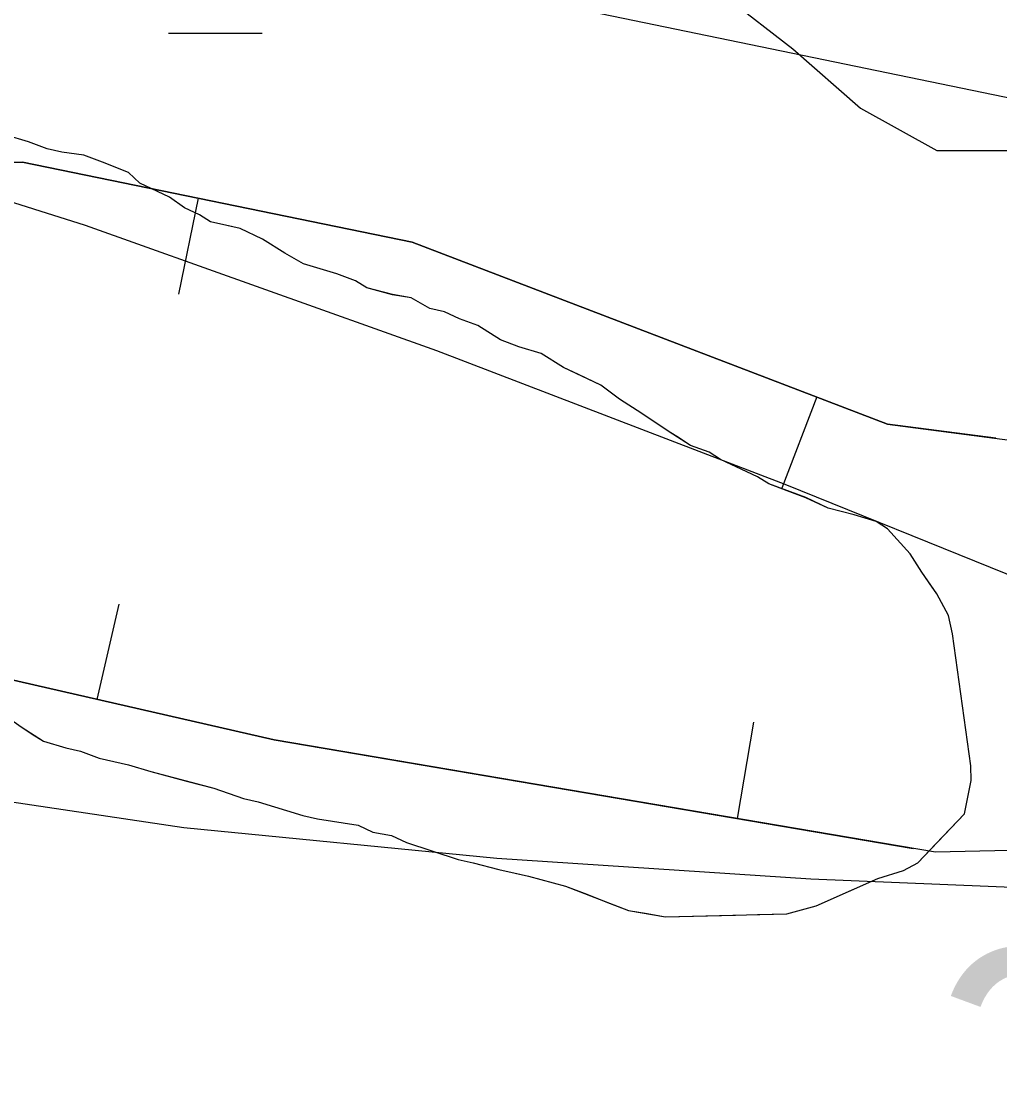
# Model space of a CAD drawing. Extents: x 3329297 to 3367176, y 649250 to 674653.
# Drawn here: x 3334085.2 to 3334335.5, y 671985.9 to 672255 of the extents above; entities that cross this region are included whole.
import ezdxf

# ---------------------------------------------------------------- set-up
doc = ezdxf.new("R2010")
doc.units = 0
for name, color, linetype in [('V-BORW-LINE', 7, 'Continuous'), ('V-RIVR-EDGE', 7, 'Continuous'), ('V-RIVR-RANG', 7, 'Continuous'), ('V-SITE-VEGE', 7, 'Continuous'), ('V-TOPO-MAJR', 7, 'Continuous'), ('V-TOPO-SHOR', 7, 'Continuous'), ('V-WETL-SWMP', 7, 'Continuous')]:
    doc.layers.add(name, color=color, linetype=linetype)

msp = doc.modelspace()

# ---------------------------------------------------------------- linework, layer by layer
at = {"layer": 'V-BORW-LINE'}
for p, q in [((3334130.53, 672209.69), (3334125.5, 672185.2)), ((3334288.69, 672158.91), (3334279.77, 672135.56)), ((3334104.68, 672081.61), (3334110.25, 672105.98)), ((3334268.41, 672051.14), (3334272.6, 672075.78))]:
    msp.add_line(p, q, dxfattribs=at)
for points in [[(3334489.13, 672067.16), (3334444.98, 672070.49), (3334413.76, 672044.67), (3334319.06, 672042.54), (3334149.92, 672071.26), (3333989.67, 672107.92), (3333894.46, 672159.16), (3333888.47, 672185.14), (3334008.54, 672216.33), (3334085.57, 672218.92), (3334185.18, 672198.46), (3334306.78, 672152), (3334418.18, 672137.4), (3334478.1, 672109.96), (3334497.13, 672091.14), (3334488.22, 672067.23)], [(3334334.43, 672148.38), (3334306.78, 672152), (3334185.18, 672198.46), (3334085.57, 672218.92), (3334008.54, 672216.33), (3333888.47, 672185.14), (3333894.46, 672159.16), (3333989.67, 672107.92), (3334149.92, 672071.26), (3334313.33, 672043.51)]]:
    msp.add_lwpolyline(points, dxfattribs=at)
at = {"layer": 'V-RIVR-EDGE'}
msp.add_spline([(3339166.35, 669632.45), (3339148.52, 669636.37), (3339138.83, 669636.78), (3339122.94, 669641.48), (3339105.12, 669646.95), (3339096.99, 669652.01), (3339093.12, 669656.29), (3339089.26, 669664.44), (3339086.56, 669669.1), (3339078.82, 669674.94), (3339053.64, 669688.18), (3339028.47, 669702.21), (3339020.72, 669706.49), (3339018, 669704.17), (3339012.57, 669704.57), (3339008.7, 669708.07), (3339008.32, 669710.4), (3339007.94, 669713.12), (3339007.56, 669715.06), (3338988.58, 669723.63), (3338974.64, 669732.59), (3338973.09, 669734.53), (3338972.71, 669738.02), (3338974.27, 669740.35), (3338974.28, 669743.84), (3338966.94, 669753.94), (3338965.01, 669758.6), (3338963.85, 669760.54), (3338956.49, 669764.43), (3338944.87, 669769.5), (3338928.21, 669778.08), (3338920.86, 669785.07), (3338906.56, 669803.34), (3338897.28, 669814.22), (3338888, 669824.71), (3338880.26, 669833.26), (3338874.07, 669838.71), (3338867.87, 669840.27), (3338862.06, 669843), (3338858.57, 669843.01), (3338858.58, 669844.95), (3338858.24, 669867.83), (3338860.58, 669870.93), (3338861.75, 669873.25), (3338861.76, 669876.35), (3338860.21, 669879.46), (3338854.02, 669882.58), (3338849.02, 669903.14), (3338843.63, 669917.51), (3338832.81, 669931.11), (3338822.75, 669940.83), (3338804.56, 669955.22), (3338800.68, 669956.78), (3338796.03, 669956.79), (3338788.66, 669955.26), (3338782.44, 669952.17), (3338775.47, 669955.68), (3338770.44, 669960.35), (3338765.41, 669965.01), (3338754.18, 669972.41), (3338742.57, 669981.36), (3338728.24, 669988.76), (3338714.68, 669995), (3338701.13, 670003.56), (3338693.4, 670012.11), (3338687.99, 670020.27), (3338682.59, 670033.47), (3338677.18, 670040.46), (3338665.17, 670046.31), (3338655.1, 670048.66), (3338655.48, 670045.95), (3338653.54, 670045.56), (3338643.46, 670046.36), (3338635.32, 670050.26), (3338633, 670052.98), (3338626.41, 670055.33), (3338615.17, 670057.29), (3338608.97, 670058.08), (3338601.61, 670062.76), (3338592.32, 670069.37), (3338582.25, 670071.72), (3338574.11, 670074.46), (3338568.3, 670078.74), (3338562.5, 670084.57), (3338561.34, 670087.67), (3338554.75, 670088.85), (3338551.26, 670089.25), (3338548.94, 670091.97), (3338544.31, 670098.58), (3338517.19, 670108.73), (3338513.32, 670111.84), (3338511.39, 670115.72), (3338497.82, 670118.86), (3338480, 670125.88), (3338471.48, 670130.17), (3338466.45, 670134.83), (3338451.73, 670140.3), (3338441.26, 670142.65), (3338438.16, 670142.27), (3338431.18, 670145.39), (3338420.34, 670150.07), (3338407.93, 670152.43), (3338393.21, 670156.73), (3338378.49, 670165.69), (3338345.2, 670189.43), (3338316.55, 670206.56), (3338280.93, 670231.47), (3338237.55, 670254.45), (3338210.45, 670270.81), (3338182.57, 670289.88), (3338148.9, 670317.5), (3338126.07, 670336.94), (3338116.01, 670348.22), (3338106.73, 670356.77), (3338093.56, 670363.78), (3338076.9, 670368.87), (3338057.53, 670376.28), (3338042.81, 670383.3), (3338026.54, 670392.65), (3338007.18, 670402.39), (3337994, 670405.52), (3337971.52, 670413.34), (3337948.66, 670420.76), (3337916.51, 670434.03), (3337912.65, 670440.63), (3337911.11, 670448.78), (3337908.8, 670453.82), (3337904.54, 670455.77), (3337890.98, 670459.68), (3337883.62, 670464.74), (3337879.36, 670466.69), (3337872.38, 670467.1), (3337862.68, 670467.12), (3337849.88, 670465.99), (3337839.8, 670463.69), (3337826.22, 670462.56), (3337810.72, 670465.7), (3337802.19, 670469.21), (3337788.25, 670478.16), (3337779.73, 670480.51), (3337774.3, 670481.69), (3337768.89, 670486.74), (3337764.63, 670490.63), (3337755.72, 670494.92), (3337749.13, 670496.88), (3337745.26, 670497.27), (3337740.6, 670495.35), (3337738.66, 670496.13), (3337735.18, 670499.24), (3337729.76, 670503.52), (3337724.73, 670508.18), (3337720.08, 670512.07), (3337706.13, 670514.43), (3337677.86, 670531.18), (3337643.77, 670545.22), (3337600.78, 670567.05), (3337560.1, 670585.37), (3337510.14, 670611.87), (3337463.28, 670636.42), (3337442.36, 670644.22), (3337416.78, 670652.43), (3337405.55, 670657.5), (3337401.68, 670661.39), (3337400.13, 670663.33), (3337395.49, 670665.67), (3337388.89, 670666.07), (3337376.88, 670670.76), (3337362.94, 670677.77), (3337340.87, 670690.62), (3337309.5, 670706.99), (3337291.29, 670714.79), (3337276.18, 670722.97), (3337252.56, 670736.99), (3337220.04, 670756.85), (3337154.99, 670798.5), (3337124.41, 670821.07), (3337111.24, 670827.31), (3337094.19, 670832.78), (3337075.97, 670836.7), (3337050.39, 670842.59), (3337028.69, 670849.62), (3337007.78, 670860.53), (3336991.89, 670867.94), (3336983.37, 670871.06), (3336969.03, 670873.42), (3336939.95, 670875.43), (3336901.97, 670884.45), (3336863.6, 670895.79), (3336821.37, 670910.63), (3336786.5, 670926.23), (3336740.02, 670949.61), (3336682.31, 670976.12), (3336635.44, 670997.18), (3336603.68, 671013.55), (3336585.47, 671022.51), (3336583.15, 671026.4), (3336580.06, 671031.06), (3336576.19, 671034.56), (3336549.46, 671045.09), (3336500.24, 671058.01), (3336451.41, 671070.16), (3336425.44, 671074.49), (3336399.85, 671076.49), (3336361.07, 671078.91), (3336337.43, 671082.85), (3336313.4, 671088.34), (3336290.92, 671094.6), (3336280.46, 671097.34), (3336275.41, 671097.35), (3336257.58, 671097.39), (3336194.82, 671123.92), (3336129.35, 671154.33), (3336078.61, 671179.66), (3336032.91, 671203.04), (3335979.46, 671230.32), (3335943.05, 671245.54), (3335907.79, 671259.2), (3335894.23, 671264.66), (3335887.64, 671265.45), (3335873.31, 671273.63), (3335871.38, 671277.13), (3335862.86, 671281.41), (3335831.09, 671293.51), (3335799.33, 671308.72), (3335763.7, 671327.42), (3335724.58, 671346.9), (3335714.51, 671351.97), (3335703.27, 671355.1), (3335699.01, 671358.21), (3335680.04, 671369.9), (3335645.95, 671385.49), (3335603.71, 671399.17), (3335573.09, 671406.61), (3335518.06, 671419.93), (3335470.4, 671436.73), (3335433.98, 671449.62), (3335405.32, 671465.97), (3335397.96, 671471.03), (3335385.94, 671471.06), (3335366.94, 671468.78), (3335345.98, 671463.02), (3335338.62, 671464.59), (3335338.62, 671467.3), (3335339.03, 671475.83), (3335337.87, 671478.94), (3335334.39, 671482.05), (3335319.67, 671486.74), (3335303, 671491.05), (3335280.12, 671488.39), (3335259.15, 671479.52), (3335245.56, 671472.19), (3335233.15, 671471.44), (3335223.85, 671474.18), (3335210.68, 671481.97), (3335198.67, 671485.88), (3335156.4, 671487.53), (3335124.61, 671488.39), (3335114.13, 671484.92), (3335094.71, 671474.11), (3335085.4, 671473.36), (3335075.32, 671475.71), (3335065.63, 671477.67), (3335064.86, 671478.45), (3335067.59, 671483.1), (3335066.81, 671484.65), (3335063.72, 671489.31), (3335039.71, 671501.39), (3335020.73, 671509.2), (3335003.28, 671511.95), (3334994.76, 671515.46), (3334990.89, 671517.03), (3334963, 671533.38), (3334933.18, 671549.36), (3334916.12, 671551.34), (3334894.42, 671557.6), (3334863.43, 671571.25), (3334847.95, 671581.75), (3334834.78, 671587.99), (3334809.21, 671598.53), (3334767.76, 671617.24), (3334744.9, 671627.77), (3334711.2, 671642.2), (3334691.44, 671649.23), (3334670.12, 671653.16), (3334647.65, 671659.81), (3334620.14, 671672.29), (3334605.42, 671678.53), (3334581, 671683.24), (3334555.81, 671689.12), (3334542.23, 671688.38), (3334534.09, 671688.79), (3334531.39, 671696.55), (3334523.66, 671706.27), (3334505.85, 671714.84), (3334480.26, 671719.17), (3334460.49, 671721.93), (3334457, 671720.39), (3334455.05, 671716.91), (3334456.59, 671713.8), (3334463.19, 671714.56), (3334467.45, 671712.22), (3334467.44, 671710.28), (3334462.78, 671708.35), (3334446.88, 671706.84), (3334429.04, 671707.66), (3334403.46, 671713.93), (3334397.66, 671718.6), (3334391.46, 671722.88), (3334378.67, 671723.69), (3334340.28, 671727.27), (3334305.39, 671730.07), (3334290.26, 671730.11), (3334281.35, 671731.68), (3334271.66, 671734.81), (3334266.23, 671735.6), (3334258.08, 671732.9), (3334246.43, 671726.73), (3334241.39, 671726.35), (3334232.48, 671729.48), (3334218.91, 671729.9), (3334190.6, 671730.74), (3334178.97, 671731.94), (3334163.47, 671737.4), (3334156.1, 671736.65), (3334151.44, 671732.39), (3334148.33, 671732.4), (3334142.53, 671735.91), (3334132.83, 671736.32), (3334110.73, 671737.53), (3334106.86, 671739.48), (3334099.89, 671744.15), (3334081.28, 671748.08), (3334072.75, 671747.71), (3334041.74, 671753.61), (3334018.09, 671757.54), (3334010.35, 671760.28), (3333999.89, 671767.67), (3333992.15, 671771.95), (3333987.1, 671771.19), (3333984.38, 671768.48), (3333980.12, 671768.49), (3333976.64, 671772.77), (3333969.66, 671775.11), (3333958.81, 671778.24), (3333949.91, 671783.31), (3333945.64, 671782.93), (3333941.37, 671782.16), (3333931.3, 671788.01), (3333925.87, 671788.02), (3333915.4, 671788.82), (3333900.29, 671791.57), (3333878.2, 671798.61), (3333856.9, 671811.07), (3333845.68, 671822.73), (3333832.9, 671828.97), (3333818.18, 671834.82), (3333817.41, 671837.15), (3333813.53, 671837.55), (3333800.36, 671841.85), (3333795.71, 671844.96), (3333793.79, 671851.56), (3333792.24, 671854.28), (3333782.95, 671858.18), (3333767.85, 671869.46), (3333755.47, 671879.57), (3333746.17, 671884.64), (3333742.68, 671886.2), (3333733.76, 671885.83), (3333720.97, 671886.64), (3333714.38, 671889.76), (3333707.8, 671895.2), (3333701.62, 671902.59), (3333696.98, 671908.42), (3333690.4, 671913.09), (3333677.23, 671920.49), (3333664.47, 671934.87), (3333650.92, 671945.76), (3333635.04, 671952), (3333625.75, 671959.78), (3333617.63, 671968.72), (3333606.39, 671969.91), (3333600.97, 671974.19), (3333597.87, 671978.08), (3333590.14, 671988.96), (3333572.36, 672009.16), (3333553.4, 672029.38), (3333532.11, 672045.72), (3333511.21, 672062.06), (3333486.44, 672080.35), (3333466.3, 672090.87), (3333451.59, 672102.92), (3333445.79, 672109.53), (3333446.58, 672114.96), (3333429.16, 672126.25), (3333421.43, 672137.9), (3333420.68, 672148.76), (3333415.26, 672151.1), (3333404.71, 672151.61)], degree=3, dxfattribs=at)
at = {"layer": 'V-SITE-VEGE'}
for p, q in [((3334087.1, 672224.1), (3334081.42, 672225.84)), ((3334091.85, 672222.34), (3334087.1, 672224.1)), ((3334095.63, 672221.5), (3334091.85, 672222.34)), ((3334101.29, 672220.7), (3334095.63, 672221.5)), ((3334106.04, 672218.94), (3334101.29, 672220.7)), ((3334112.68, 672216.28), (3334106.04, 672218.94)), ((3334115.57, 672213.53), (3334112.68, 672216.28)), ((3334123.18, 672209.96), (3334115.57, 672213.53)), ((3334127.01, 672207.24), (3334123.18, 672209.96)), ((3334130.82, 672205.45), (3334127.01, 672207.24)), ((3334133.68, 672203.65), (3334130.82, 672205.45)), ((3334141.25, 672201.95), (3334133.68, 672203.65)), ((3334146.96, 672199.28), (3334141.25, 672201.95)), ((3334152.69, 672195.66), (3334146.96, 672199.28)), ((3334157.46, 672192.96), (3334152.69, 672195.66)), ((3334165.98, 672190.35), (3334157.46, 672192.96)), ((3334170.73, 672188.59), (3334165.98, 672190.35)), ((3334173.6, 672186.78), (3334170.73, 672188.59)), ((3334180.22, 672185.07), (3334173.6, 672186.78)), ((3334184.94, 672184.24), (3334180.22, 672185.07)), ((3334189.71, 672181.54), (3334184.94, 672184.24)), ((3334193.49, 672180.69), (3334189.71, 672181.54)), ((3334197.29, 672178.91), (3334193.49, 672180.69)), ((3334202.04, 672177.15), (3334197.29, 672178.91)), ((3334207.77, 672173.53), (3334202.04, 672177.15)), ((3334212.52, 672171.77), (3334207.77, 672173.53)), ((3334218.2, 672170.03), (3334212.52, 672171.77)), ((3334223.93, 672166.41), (3334218.2, 672170.03)), ((3334233.45, 672161.95), (3334223.93, 672166.41)), ((3334238.24, 672158.31), (3334233.45, 672161.95)), ((3334243.97, 672154.69), (3334238.24, 672158.31)), ((3334250.66, 672150.16), (3334243.97, 672154.69)), ((3334256.4, 672146.54), (3334250.66, 672150.16)), ((3334261.14, 672144.78), (3334256.4, 672146.54)), ((3334264.01, 672142.97), (3334261.14, 672144.78)), ((3334273.52, 672138.51), (3334264.01, 672142.97)), ((3334276.39, 672136.7), (3334273.52, 672138.51)), ((3334285.88, 672133.17), (3334276.39, 672136.7)), ((3334291.58, 672130.5), (3334285.88, 672133.17)), ((3334298.21, 672128.78), (3334291.58, 672130.5)), ((3334303.89, 672127.05), (3334298.21, 672128.78)), ((3334306.76, 672125.23), (3334303.89, 672127.05)), ((3334312.56, 672118.8), (3334306.76, 672125.23)), ((3334315.5, 672114.17), (3334312.56, 672118.8)), ((3334319.4, 672108.63), (3334315.5, 672114.17)), ((3334322.35, 672103.06), (3334319.4, 672108.63)), ((3334323.41, 672098.39), (3334322.35, 672103.06)), ((3334328.02, 672064.65), (3334323.41, 672098.39)), ((3334085.2, 672074.57), (3334090.93, 672070.95)), ((3334090.93, 672070.95), (3334096.62, 672069.21)), ((3334096.62, 672069.21), (3334100.4, 672068.36)), ((3334100.4, 672068.36), (3334105.14, 672066.6)), ((3334105.14, 672066.6), (3334112.71, 672064.91)), ((3334112.71, 672064.91), (3334118.39, 672063.17)), ((3334328.11, 672060.9), (3334328.02, 672064.65)), ((3334118.39, 672063.17), (3334134.48, 672058.88)), ((3334134.48, 672058.88), (3334142.07, 672056.24)), ((3334326.44, 672052.39), (3334328.11, 672060.9)), ((3334142.07, 672056.24), (3334145.85, 672055.4)), ((3334145.85, 672055.4), (3334157.22, 672051.92)), ((3334157.22, 672051.92), (3334161, 672051.08)), ((3334161, 672051.08), (3334171.39, 672049.46)), ((3334314.53, 672039.87), (3334326.44, 672052.39)), ((3334171.39, 672049.46), (3334175.19, 672047.67)), ((3334175.19, 672047.67), (3334179.91, 672046.85)), ((3334179.91, 672046.85), (3334183.72, 672045.06)), ((3334183.72, 672045.06), (3334196.99, 672040.7)), ((3334196.99, 672040.7), (3334200.77, 672039.85)), ((3334200.77, 672039.85), (3334207.4, 672038.14)), ((3334310.82, 672037.9), (3334314.53, 672039.87)), ((3334207.4, 672038.14), (3334214.96, 672036.44)), ((3334304.29, 672035.85), (3334310.82, 672037.9)), ((3334214.96, 672036.44), (3334224.43, 672033.86)), ((3334288.48, 672028.88), (3334304.29, 672035.85)), ((3334224.43, 672033.86), (3334240.56, 672027.68)), ((3334240.56, 672027.68), (3334250.01, 672026.04)), ((3334250.01, 672026.04), (3334281.01, 672026.81)), ((3334281.01, 672026.81), (3334288.48, 672028.88))]:
    msp.add_line(p, q, dxfattribs=at)
at = {"layer": 'V-TOPO-MAJR'}
for points in [[(3334877.49, 672130.5), (3334541.33, 672194.16), (3334517.19, 672198.79), (3334493.07, 672203.51), (3334468.96, 672208.33), (3334444.88, 672213.24), (3333713.5, 672364.12), (3333707.12, 672365.49), (3333700.76, 672366.92), (3333694.43, 672368.44), (3333688.1, 672370.03), (3333681.81, 672371.72), (3333675.53, 672373.48), (3333669.29, 672375.34), (3333663.06, 672377.27), (3333404.02, 672460.03)], [(3334447.99, 672031.12), (3334435.63, 672030.13), (3334423.16, 672030), (3334287.16, 672035.62), (3334206.84, 672040.91), (3334126.85, 672048.81), (3334047.33, 672060.61), (3333968.14, 672075.01), (3333649.34, 672141.09), (3333638.3, 672144.47), (3333627.92, 672149.05), (3333618.55, 672155.43), (3333609.85, 672163.02), (3333595.35, 672178.25), (3333594.49, 672179.23), (3333592.3, 672182.49), (3333590.98, 672184.77), (3333589.48, 672186.94), (3333516.36, 672284.51)], [(3333919.06, 672258.18), (3334010.68, 672231.57), (3334101.58, 672202.8), (3334191.39, 672170.8), (3334280.47, 672136.65), (3334450.01, 672068.15), (3334453.77, 672066.59), (3334457.51, 672065), (3334461.23, 672063.34), (3334464.93, 672061.64), (3334486.18, 672051.69), (3334488.05, 672050.7), (3334491.53, 672048.34), (3334493.14, 672046.96), (3334493.74, 672045.71), (3334493.86, 672044.58), (3334493.26, 672043.61), (3334492.17, 672042.75), (3334472.26, 672036.49), (3334460.18, 672033.38), (3334447.99, 672031.12)]]:
    msp.add_lwpolyline(points, dxfattribs=at)
at = {"layer": 'V-TOPO-SHOR'}
for points in [[(3334306.76, 672125.23), (3334303.89, 672127.05), (3334298.21, 672128.78), (3334291.58, 672130.5), (3334285.88, 672133.17), (3334281.13, 672134.94), (3334276.39, 672136.7), (3334273.52, 672138.51), (3334264.01, 672142.97), (3334261.14, 672144.78), (3334256.4, 672146.54), (3334253.53, 672148.35), (3334250.66, 672150.16), (3334243.97, 672154.69), (3334238.24, 672158.31), (3334233.45, 672161.95), (3334227.74, 672164.63), (3334223.93, 672166.41), (3334218.2, 672170.03), (3334212.52, 672171.77), (3334207.77, 672173.53), (3334202.04, 672177.15), (3334197.29, 672178.91), (3334193.49, 672180.69), (3334189.71, 672181.54), (3334184.94, 672184.24), (3334180.22, 672185.07), (3334173.6, 672186.78), (3334170.73, 672188.59), (3334165.98, 672190.35), (3334157.46, 672192.96), (3334152.69, 672195.66), (3334146.96, 672199.28), (3334141.25, 672201.95), (3334137.47, 672202.8), (3334133.68, 672203.64), (3334130.82, 672205.45), (3334127.01, 672207.24), (3334123.18, 672209.96), (3334115.57, 672213.53), (3334112.68, 672216.28), (3334106.04, 672218.94), (3334101.29, 672220.7), (3334095.63, 672221.5), (3334091.85, 672222.34), (3334087.1, 672224.1), (3334081.42, 672225.84)], [(3334293.13, 672030.88), (3334304.29, 672035.85), (3334310.82, 672037.9), (3334314.53, 672039.87), (3334319.11, 672044.69), (3334326.44, 672052.39), (3334328.11, 672060.9), (3334328.02, 672064.65), (3334323.41, 672098.39), (3334322.35, 672103.06), (3334319.4, 672108.63), (3334317.45, 672111.4), (3334315.5, 672114.17), (3334312.56, 672118.8), (3334306.76, 672125.23)], [(3334085.2, 672074.57), (3334088.07, 672072.76), (3334090.93, 672070.95), (3334096.62, 672069.21), (3334100.4, 672068.36), (3334105.14, 672066.6), (3334112.71, 672064.91), (3334118.39, 672063.17), (3334127.86, 672060.59), (3334134.48, 672058.88), (3334142.07, 672056.24), (3334145.85, 672055.4), (3334157.22, 672051.92), (3334161, 672051.08), (3334171.39, 672049.46), (3334175.19, 672047.67), (3334179.91, 672046.85), (3334183.72, 672045.06), (3334196.99, 672040.7), (3334200.77, 672039.85), (3334207.4, 672038.14), (3334211.18, 672037.29), (3334214.96, 672036.44), (3334224.43, 672033.86), (3334229.17, 672032.1), (3334235.82, 672029.44), (3334240.56, 672027.68), (3334245.29, 672026.86), (3334250.01, 672026.04), (3334267.86, 672026.48), (3334273.5, 672026.62), (3334277.25, 672026.72), (3334281.01, 672026.81), (3334288.48, 672028.88), (3334293.13, 672030.88)]]:
    msp.add_lwpolyline(points, dxfattribs=at)
at = {"layer": 'V-WETL-SWMP'}
for p, q in [((3334263.06, 672263.05), (3334282.54, 672247.89)), ((3334122.89, 672251.89), (3334146.89, 672251.94)), ((3334282.54, 672247.89), (3334299.86, 672232.73)), ((3334299.86, 672232.73), (3334319.35, 672221.9)), ((3334087.1, 672224.1), (3334081.42, 672225.84)), ((3334091.85, 672222.34), (3334087.1, 672224.1)), ((3334095.63, 672221.5), (3334091.85, 672222.34)), ((3334101.29, 672220.7), (3334095.63, 672221.5)), ((3334106.04, 672218.94), (3334101.29, 672220.7)), ((3334319.35, 672221.9), (3334341, 672221.9)), ((3334112.68, 672216.28), (3334106.04, 672218.94)), ((3334115.57, 672213.53), (3334112.68, 672216.28)), ((3334123.18, 672209.96), (3334115.57, 672213.53)), ((3334127.01, 672207.24), (3334123.18, 672209.96)), ((3334130.82, 672205.45), (3334127.01, 672207.24)), ((3334133.68, 672203.64), (3334130.82, 672205.45)), ((3334141.25, 672201.95), (3334133.68, 672203.64)), ((3334146.96, 672199.28), (3334141.25, 672201.95)), ((3334152.69, 672195.66), (3334146.96, 672199.28)), ((3334157.46, 672192.96), (3334152.69, 672195.66)), ((3334165.98, 672190.35), (3334157.46, 672192.96)), ((3334170.73, 672188.59), (3334165.98, 672190.35)), ((3334173.59, 672186.78), (3334170.73, 672188.59)), ((3334180.22, 672185.06), (3334173.59, 672186.78)), ((3334184.94, 672184.24), (3334180.22, 672185.06)), ((3334189.71, 672181.54), (3334184.94, 672184.24)), ((3334193.49, 672180.7), (3334189.71, 672181.54)), ((3334197.3, 672178.91), (3334193.49, 672180.7)), ((3334202.04, 672177.15), (3334197.3, 672178.91)), ((3334207.77, 672173.53), (3334202.04, 672177.15)), ((3334212.52, 672171.77), (3334207.77, 672173.53)), ((3334218.2, 672170.03), (3334212.52, 672171.77)), ((3334223.93, 672166.41), (3334218.2, 672170.03)), ((3334233.45, 672161.95), (3334223.93, 672166.41)), ((3334238.24, 672158.31), (3334233.45, 672161.95)), ((3334243.97, 672154.69), (3334238.24, 672158.31)), ((3334250.66, 672150.16), (3334243.97, 672154.69)), ((3334256.4, 672146.54), (3334250.66, 672150.16)), ((3334261.14, 672144.78), (3334256.4, 672146.54)), ((3334264.01, 672142.97), (3334261.14, 672144.78)), ((3334273.52, 672138.51), (3334264.01, 672142.97)), ((3334276.39, 672136.7), (3334273.52, 672138.51)), ((3334285.88, 672133.18), (3334276.39, 672136.7)), ((3334291.58, 672130.5), (3334285.88, 672133.18)), ((3334298.21, 672128.78), (3334291.58, 672130.5)), ((3334303.89, 672127.04), (3334298.21, 672128.78)), ((3334306.76, 672125.24), (3334303.89, 672127.04)), ((3334312.56, 672118.8), (3334306.76, 672125.24)), ((3334315.5, 672114.17), (3334312.56, 672118.8)), ((3334319.4, 672108.63), (3334315.5, 672114.17)), ((3334322.36, 672103.06), (3334319.4, 672108.63)), ((3334323.41, 672098.39), (3334322.36, 672103.06)), ((3334328.02, 672064.65), (3334323.41, 672098.39)), ((3334081.37, 672077.29), (3334085.2, 672074.57)), ((3334085.2, 672074.57), (3334090.93, 672070.95)), ((3334090.93, 672070.95), (3334096.62, 672069.21)), ((3334096.62, 672069.21), (3334100.4, 672068.37)), ((3334100.4, 672068.37), (3334105.14, 672066.6)), ((3334105.14, 672066.6), (3334112.71, 672064.91)), ((3334112.71, 672064.91), (3334118.39, 672063.17)), ((3334328.11, 672060.9), (3334328.02, 672064.65)), ((3334118.39, 672063.17), (3334134.48, 672058.88)), ((3334134.48, 672058.88), (3334142.07, 672056.25)), ((3334326.44, 672052.39), (3334328.11, 672060.9)), ((3334142.07, 672056.25), (3334145.85, 672055.4)), ((3334145.85, 672055.4), (3334157.22, 672051.92)), ((3334157.22, 672051.92), (3334161, 672051.08)), ((3334161, 672051.08), (3334171.39, 672049.46)), ((3334314.53, 672039.87), (3334326.44, 672052.39)), ((3334171.39, 672049.46), (3334175.19, 672047.67)), ((3334175.19, 672047.67), (3334179.91, 672046.85)), ((3334179.91, 672046.85), (3334183.72, 672045.06)), ((3334183.72, 672045.06), (3334196.99, 672040.69)), ((3334196.99, 672040.69), (3334200.77, 672039.85)), ((3334200.77, 672039.85), (3334207.4, 672038.13)), ((3334310.82, 672037.9), (3334314.53, 672039.87)), ((3334207.4, 672038.13), (3334214.96, 672036.44)), ((3334304.29, 672035.86), (3334310.82, 672037.9)), ((3334214.96, 672036.44), (3334224.43, 672033.86)), ((3334293.13, 672030.88), (3334304.29, 672035.86)), ((3334224.43, 672033.86), (3334240.56, 672027.68)), ((3334288.48, 672028.88), (3334293.13, 672030.88)), ((3334240.56, 672027.68), (3334250.01, 672026.04)), ((3334250.01, 672026.04), (3334281.01, 672026.81)), ((3334281.01, 672026.81), (3334288.48, 672028.88))]:
    msp.add_line(p, q, dxfattribs=at)

# ---------------------------------------------------------------- texts
at = {"layer": 'V-RIVR-RANG'}
msp.add_text('26.6', height=67, rotation=345.4583, dxfattribs=at).set_placement((3334305.57, 671958.19))

doc.saveas('drawing.dxf')
